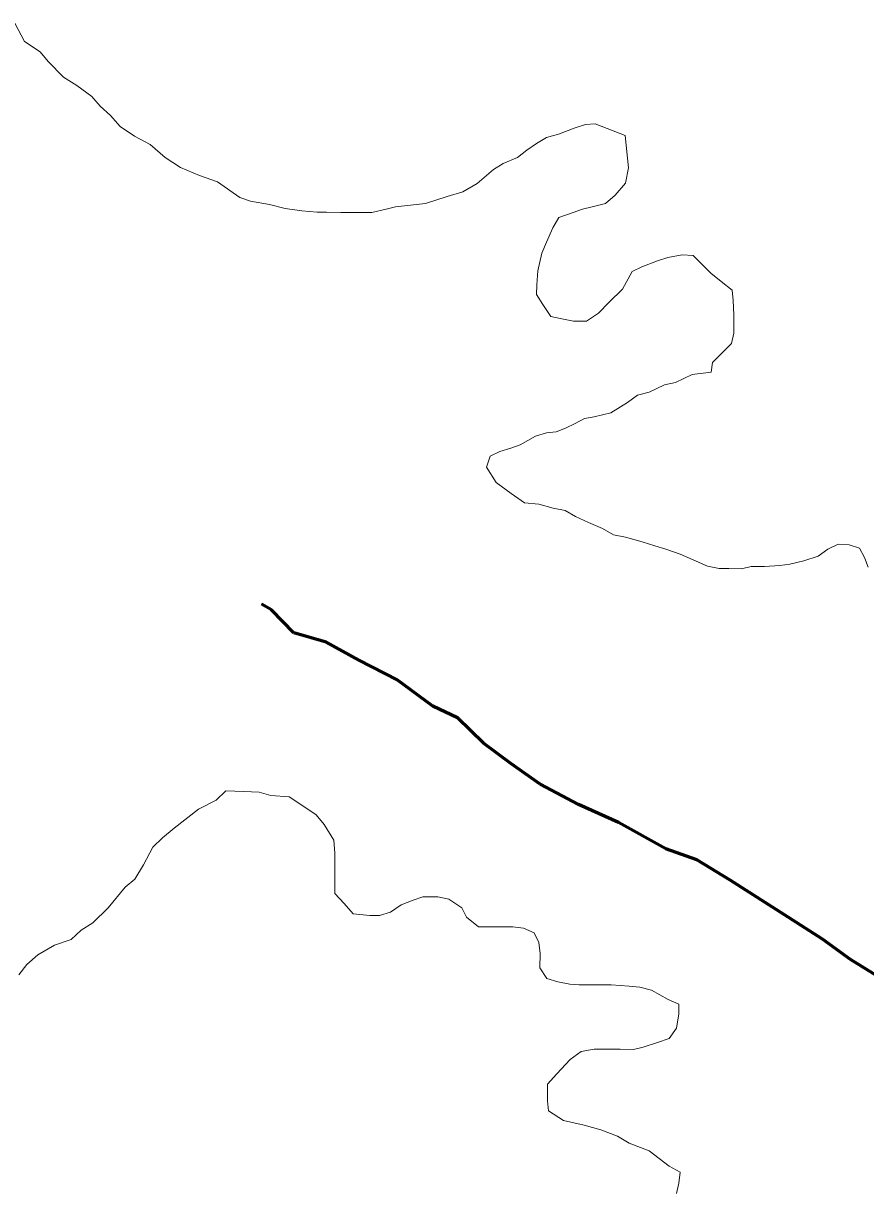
# Model space of a CAD drawing. Extents: x 553962 to 842807, y 8883888 to 9032388.
# Drawn here: x 803342 to 803519, y 9015357.3 to 9015602.1 of the extents above; entities that cross this region are included whole.
import ezdxf

# ---------------------------------------------------------------- set-up
doc = ezdxf.new("R2010")
doc.units = 0
doc.header["$LTSCALE"] = 200
doc.linetypes.add('LONG_DASH_SHORT_DASH', pattern=[9.9, 6, -1.2, 1.5, -1.2])
for name, color, linetype, lineweight in [('23', 7, 'Continuous', 13), ('25', 7, 'Continuous', 13), ('57', 7, 'Continuous', 13), ('7', 7, 'LONG_DASH_SHORT_DASH', 60)]:
    doc.layers.add(name, color=color, linetype=linetype, lineweight=lineweight)

msp = doc.modelspace()

# ---------------------------------------------------------------- linework, layer by layer
at = {"layer": '23'}
for points in [[(803468.4, 9015578.5), (803462.1, 9015581), (803460.1, 9015580.8), (803457.9, 9015580.1), (803454.4, 9015578.8), (803451.9, 9015578.1), (803449.8, 9015576.8), (803447.8, 9015575.4), (803445.8, 9015573.9), (803442.8, 9015572.6), (803440.8, 9015571.4), (803437.3, 9015568.4), (803434.3, 9015566.7), (803431, 9015565.7), (803426.5, 9015564.2), (803420.2, 9015563.5), (803418.2, 9015563), (803415.2, 9015562.3), (803411.7, 9015562.3), (803408.7, 9015562.3), (803405.7, 9015562.4), (803403.7, 9015562.4), (803400.5, 9015562.7), (803397, 9015563.2), (803393.7, 9015564), (803389.7, 9015564.7), (803387.5, 9015565.5), (803382.8, 9015568.8), (803379, 9015570.1), (803375, 9015571.8), (803371.8, 9015573.9), (803368.6, 9015576.6), (803365.3, 9015578.4), (803362.3, 9015580.4), (803360.3, 9015582.7), (803358.1, 9015584.7), (803356.4, 9015586.7), (803353.2, 9015589), (803350.4, 9015590.8), (803347.2, 9015594.1), (803345.5, 9015596.1), (803342.2, 9015598.3), (803340.2, 9015602.1)], [(803515.5, 9015492.5), (803513.2, 9015492.6), (803511, 9015491.6), (803509, 9015490.1), (803506, 9015489.1), (803503, 9015488.4), (803500.9, 9015488.1), (803497.7, 9015487.9), (803494.9, 9015487.9), (803492.9, 9015487.4), (803490.2, 9015487.5), (803488.2, 9015487.5), (803485.7, 9015488), (803482.7, 9015489.3), (803480, 9015490.5), (803477, 9015491.6), (803474.7, 9015492.3), (803472, 9015493.1), (803468.5, 9015494.1), (803466, 9015494.6), (803463.7, 9015495.9), (803460.7, 9015497.2), (803458, 9015498.4), (803455.8, 9015499.7), (803453.3, 9015500.2), (803450.3, 9015501), (803447.3, 9015501.3), (803444.5, 9015503.3), (803441.3, 9015505.6), (803439.3, 9015508.8), (803440.1, 9015511.1), (803442.1, 9015512.1), (803444.4, 9015512.8), (803446.4, 9015513.5), (803449.6, 9015515.3), (803451.9, 9015516), (803453.9, 9015516.2), (803455.9, 9015517), (803457.9, 9015518), (803459.9, 9015519), (803461.9, 9015519.4), (803465.4, 9015520.2), (803468.9, 9015522.4), (803471, 9015523.9), (803473.5, 9015524.6), (803476.7, 9015526.1), (803479, 9015526.6), (803482.5, 9015528.3), (803486.5, 9015528.8), (803486.8, 9015530.8), (803488.8, 9015532.8), (803490.8, 9015534.8), (803491.3, 9015537), (803491.3, 9015540.8), (803491.1, 9015543.8), (803490.9, 9015546), (803488.6, 9015547.8), (803486.4, 9015549.6), (803482.7, 9015553.3), (803480.4, 9015553.4), (803477.4, 9015552.9), (803475.2, 9015552.2), (803471.9, 9015550.9), (803469.9, 9015549.9), (803467.9, 9015546.2), (803465.1, 9015543.5), (803462.8, 9015541.2), (803460.3, 9015539.5), (803457.6, 9015539.5), (803455.1, 9015540), (803452.8, 9015540.5), (803451.1, 9015543), (803449.8, 9015545.1), (803449.9, 9015547.1), (803450.1, 9015550.1), (803450.9, 9015553.8), (803451.9, 9015556.1), (803453.2, 9015559.1), (803454.5, 9015561.3), (803457.5, 9015562.3), (803459.5, 9015563), (803461.5, 9015563.5), (803464.3, 9015564.2), (803466.3, 9015566), (803468.5, 9015568.5), (803469.1, 9015571.7), (803468.4, 9015578.5)], [(803519.5, 9015487.8), (803518.7, 9015489.8), (803517.7, 9015491.8), (803515.5, 9015492.5)]]:
    msp.add_lwpolyline(points, dxfattribs=at)
at = {"layer": '25'}
for points in [[(803468.4, 9015578.5), (803462.1, 9015581), (803460.1, 9015580.8), (803457.9, 9015580.1), (803454.4, 9015578.8), (803451.9, 9015578.1), (803449.8, 9015576.8), (803447.8, 9015575.4), (803445.8, 9015573.9), (803442.8, 9015572.6), (803440.8, 9015571.4), (803437.3, 9015568.4), (803434.3, 9015566.7), (803431, 9015565.7), (803426.5, 9015564.2), (803420.2, 9015563.5), (803418.2, 9015563), (803415.2, 9015562.3), (803411.7, 9015562.3), (803408.7, 9015562.3), (803405.7, 9015562.4), (803403.7, 9015562.4), (803400.5, 9015562.7), (803397, 9015563.2), (803393.7, 9015564), (803389.7, 9015564.7), (803387.5, 9015565.5), (803382.8, 9015568.8), (803379, 9015570.1), (803375, 9015571.8), (803371.8, 9015573.9), (803368.6, 9015576.6), (803365.3, 9015578.4), (803362.3, 9015580.4), (803360.3, 9015582.7), (803358.1, 9015584.7), (803356.4, 9015586.7), (803353.2, 9015589), (803350.4, 9015590.8), (803347.2, 9015594.1), (803345.5, 9015596.1), (803342.2, 9015598.3), (803340.2, 9015602.1)], [(803515.5, 9015492.5), (803513.2, 9015492.6), (803511, 9015491.6), (803509, 9015490.1), (803506, 9015489.1), (803503, 9015488.4), (803500.9, 9015488.1), (803497.7, 9015487.9), (803494.9, 9015487.9), (803492.9, 9015487.4), (803490.2, 9015487.5), (803488.2, 9015487.5), (803485.7, 9015488), (803482.7, 9015489.3), (803480, 9015490.5), (803477, 9015491.6), (803474.7, 9015492.3), (803472, 9015493.1), (803468.5, 9015494.1), (803466, 9015494.6), (803463.7, 9015495.9), (803460.7, 9015497.2), (803458, 9015498.4), (803455.8, 9015499.7), (803453.3, 9015500.2), (803450.3, 9015501), (803447.3, 9015501.3), (803444.5, 9015503.3), (803441.3, 9015505.6), (803439.3, 9015508.8), (803440.1, 9015511.1), (803442.1, 9015512.1), (803444.4, 9015512.8), (803446.4, 9015513.5), (803449.6, 9015515.3), (803451.9, 9015516), (803453.9, 9015516.2), (803455.9, 9015517), (803457.9, 9015518), (803459.9, 9015519), (803461.9, 9015519.4), (803465.4, 9015520.2), (803468.9, 9015522.4), (803471, 9015523.9), (803473.5, 9015524.6), (803476.7, 9015526.1), (803479, 9015526.6), (803482.5, 9015528.3), (803486.5, 9015528.8), (803486.8, 9015530.8), (803488.8, 9015532.8), (803490.8, 9015534.8), (803491.3, 9015537), (803491.3, 9015540.8), (803491.1, 9015543.8), (803490.9, 9015546), (803488.6, 9015547.8), (803486.4, 9015549.6), (803482.7, 9015553.3), (803480.4, 9015553.4), (803477.4, 9015552.9), (803475.2, 9015552.2), (803471.9, 9015550.9), (803469.9, 9015549.9), (803467.9, 9015546.2), (803465.1, 9015543.5), (803462.8, 9015541.2), (803460.3, 9015539.5), (803457.6, 9015539.5), (803455.1, 9015540), (803452.8, 9015540.5), (803451.1, 9015543), (803449.8, 9015545.1), (803449.9, 9015547.1), (803450.1, 9015550.1), (803450.9, 9015553.8), (803451.9, 9015556.1), (803453.2, 9015559.1), (803454.5, 9015561.3), (803457.5, 9015562.3), (803459.5, 9015563), (803461.5, 9015563.5), (803464.3, 9015564.2), (803466.3, 9015566), (803468.5, 9015568.5), (803469.1, 9015571.7), (803468.4, 9015578.5)], [(803519.5, 9015487.8), (803518.7, 9015489.8), (803517.7, 9015491.8), (803515.5, 9015492.5)], [(803341, 9015402.1), (803342.7, 9015404.3), (803345, 9015406.3), (803348.5, 9015408.3), (803352, 9015409.5), (803354.1, 9015411.5), (803356.6, 9015413), (803359.8, 9015416.2), (803363.4, 9015420.5), (803365.4, 9015422.2), (803367.2, 9015425.2), (803369.2, 9015428.9), (803371.2, 9015430.9), (803373.7, 9015432.9), (803378.8, 9015436.9), (803382.5, 9015438.8), (803384.5, 9015440.8), (803388.3, 9015440.6), (803391.5, 9015440.5), (803394, 9015439.8), (803397.8, 9015439.5), (803401.3, 9015437.2), (803403.5, 9015435.7), (803405.2, 9015433.7), (803407.2, 9015430.4), (803407.4, 9015427.7), (803407.4, 9015425.4), (803407.4, 9015422.4), (803407.4, 9015419.2), (803409.4, 9015417.1), (803411.3, 9015414.9), (803414.8, 9015414.6), (803416.8, 9015414.6), (803419.1, 9015415.3), (803421.4, 9015416.8), (803423.9, 9015417.8), (803425.9, 9015418.5), (803429.1, 9015418.5), (803431.4, 9015418), (803434.1, 9015416.2), (803435.1, 9015414.2), (803437.6, 9015412.2), (803439.8, 9015412.2), (803442.8, 9015412.2), (803444.8, 9015412.2), (803447.1, 9015411.9), (803449.3, 9015410.9), (803450.3, 9015408.9), (803450.6, 9015406.6), (803450.5, 9015403.6), (803452, 9015401.3), (803454.3, 9015400.6), (803456.8, 9015400.1), (803458.8, 9015400), (803462, 9015400), (803465.5, 9015400), (803469.3, 9015399.7), (803471.5, 9015399.5), (803474, 9015398.9), (803477.5, 9015396.9), (803479.7, 9015395.9), (803479.7, 9015393.9), (803479.2, 9015390.9), (803477.7, 9015388.7), (803475.2, 9015387.9), (803472.2, 9015386.9), (803470.2, 9015386.4), (803467.4, 9015386.5), (803464.2, 9015386.5), (803461.9, 9015386.5), (803459.2, 9015386), (803456.9, 9015384.3), (803454.1, 9015381.3), (803452.1, 9015379.1), (803452.1, 9015375.6), (803452.3, 9015373.5), (803455.5, 9015371.5), (803459.8, 9015370.5), (803463.3, 9015369.5), (803466.8, 9015368.2), (803469.3, 9015366.7), (803473.5, 9015365.1), (803477.7, 9015361.9), (803480, 9015360.6), (803479.7, 9015358.3), (803479.2, 9015356.1)]]:
    msp.add_lwpolyline(points, dxfattribs=at)
at = {"layer": '57'}
for points in [[(803340.2, 9015602.1), (803342.2, 9015598.3), (803345.5, 9015596.1), (803347.2, 9015594.1), (803350.4, 9015590.8), (803353.2, 9015589), (803356.4, 9015586.7), (803358.1, 9015584.7), (803360.3, 9015582.7), (803362.3, 9015580.4), (803365.3, 9015578.4), (803368.6, 9015576.6), (803371.8, 9015573.9), (803375, 9015571.8), (803379, 9015570.1), (803382.8, 9015568.8), (803387.5, 9015565.5), (803389.7, 9015564.7), (803393.7, 9015564), (803397, 9015563.2), (803400.5, 9015562.7), (803403.7, 9015562.4), (803405.7, 9015562.4), (803408.7, 9015562.3), (803411.7, 9015562.3)], [(803411.7, 9015562.3), (803415.2, 9015562.3), (803418.2, 9015563), (803420.2, 9015563.5), (803426.5, 9015564.2), (803431, 9015565.7), (803434.3, 9015566.7), (803437.3, 9015568.4), (803440.8, 9015571.4), (803442.8, 9015572.6), (803445.8, 9015573.9), (803447.8, 9015575.4), (803449.8, 9015576.8), (803451.9, 9015578.1), (803454.4, 9015578.8), (803457.9, 9015580.1), (803460.1, 9015580.8), (803462.1, 9015581), (803468.4, 9015578.5)], [(803468.4, 9015578.5), (803469.1, 9015571.7), (803468.5, 9015568.5), (803466.3, 9015566), (803464.3, 9015564.2), (803461.5, 9015563.5), (803459.5, 9015563), (803457.5, 9015562.3), (803454.5, 9015561.3), (803453.2, 9015559.1), (803451.9, 9015556.1), (803450.9, 9015553.8), (803450.1, 9015550.1), (803449.9, 9015547.1), (803449.8, 9015545.1), (803451.1, 9015543), (803452.8, 9015540.5), (803455.1, 9015540), (803457.6, 9015539.5), (803460.3, 9015539.5), (803462.8, 9015541.2), (803465.1, 9015543.5), (803467.9, 9015546.2), (803469.9, 9015549.9), (803471.9, 9015550.9), (803475.2, 9015552.2), (803477.4, 9015552.9), (803480.4, 9015553.4), (803482.7, 9015553.3), (803486.4, 9015549.6), (803488.6, 9015547.8), (803490.9, 9015546), (803491.1, 9015543.8), (803491.3, 9015540.8), (803491.3, 9015537), (803490.8, 9015534.8), (803488.8, 9015532.8), (803486.8, 9015530.8), (803486.5, 9015528.8), (803482.5, 9015528.3), (803479, 9015526.6), (803476.7, 9015526.1), (803473.5, 9015524.6), (803471, 9015523.9), (803468.9, 9015522.4), (803465.4, 9015520.2), (803461.9, 9015519.4), (803459.9, 9015519), (803457.9, 9015518), (803455.9, 9015517), (803453.9, 9015516.2), (803451.9, 9015516), (803449.6, 9015515.3), (803446.4, 9015513.5), (803444.4, 9015512.8), (803442.1, 9015512.1), (803440.1, 9015511.1), (803439.3, 9015508.8), (803441.3, 9015505.6), (803444.5, 9015503.3), (803447.3, 9015501.3), (803450.3, 9015501), (803453.3, 9015500.2), (803455.8, 9015499.7), (803458, 9015498.4), (803460.7, 9015497.2), (803463.7, 9015495.9), (803466, 9015494.6), (803468.5, 9015494.1), (803472, 9015493.1), (803474.7, 9015492.3), (803477, 9015491.6), (803480, 9015490.5), (803482.7, 9015489.3), (803485.7, 9015488), (803488.2, 9015487.5), (803490.2, 9015487.5), (803492.9, 9015487.4), (803494.9, 9015487.9), (803497.7, 9015487.9), (803500.9, 9015488.1), (803503, 9015488.4), (803506, 9015489.1), (803509, 9015490.1), (803511, 9015491.6), (803513.2, 9015492.6), (803515.5, 9015492.5)], [(803515.5, 9015492.5), (803517.7, 9015491.8), (803518.7, 9015489.8), (803519.5, 9015487.8)]]:
    msp.add_lwpolyline(points, dxfattribs=at)
at = {"layer": '7'}
for points in [[(803405.6, 9015472), (803398.8, 9015474), (803394.1, 9015478.8), (803392, 9015480)], [(803527.6, 9015398), (803515.8, 9015405.3), (803509.9, 9015409.6), (803502.7, 9015414.2), (803490.5, 9015422), (803483.5, 9015426.3), (803477, 9015428.6), (803467, 9015434.1), (803458.6, 9015437.9), (803450.6, 9015442.2), (803444.4, 9015446.5), (803438.7, 9015450.8), (803433.2, 9015456.1), (803428, 9015458.6), (803420.5, 9015464.1), (803412.5, 9015468.2), (803405.6, 9015472)]]:
    msp.add_lwpolyline(points, dxfattribs=at)

doc.saveas('drawing.dxf')
